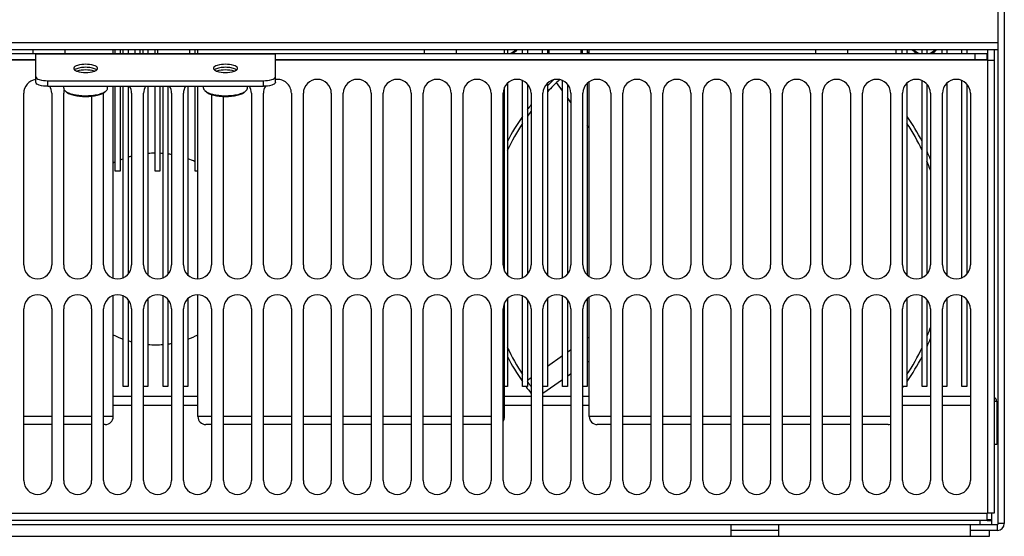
# Model space of a CAD drawing. Header units: millimetres. Extents: x 1117 to 38156, y -1945 to 7303.
# Tile 336 of 656: x 13101 to 13348, y 1909 to 2038. Entities that reach past the tile are written whole.
import ezdxf

# ---------------------------------------------------------------- set-up
doc = ezdxf.new("R2010")
doc.units = ezdxf.units.MM

msp = doc.modelspace()

# ---------------------------------------------------------------- linework, layer by layer
at = {"color": 7, "linetype": 'Continuous'}
for p, q in [((13346.179, 1911.918), (13346.179, 2205.218)), ((13347.679, 2205.218), (13347.679, 1911.918)), ((12924.179, 2032.418), (13346.179, 2032.418)), ((12924.179, 2030.718), (13346.179, 2030.718)), ((12926.979, 2029.718), (13343.379, 2029.718)), ((13104.429, 2030.718), (13104.429, 2029.718)), ((13105.179, 2022.494), (13105.179, 2029.718)), ((13165.179, 2029.537), (13105.179, 2029.537)), ((13112.429, 2030.718), (13112.429, 2029.718)), ((13124.579, 2029.718), (13124.579, 2030.718)), ((13125.079, 2029.718), (13125.079, 2030.718)), ((13126.279, 2030.718), (13126.279, 2029.718)), ((13127.079, 2029.718), (13127.079, 2030.718)), ((13128.279, 2030.718), (13128.279, 2029.718)), ((13130.079, 2029.718), (13130.079, 2030.718)), ((13131.279, 2030.718), (13131.279, 2029.718)), ((13132.079, 2029.718), (13132.079, 2030.718)), ((13133.279, 2030.718), (13133.279, 2029.718)), ((13135.079, 2029.718), (13135.079, 2030.718)), ((13135.679, 2030.718), (13135.679, 2029.718)), ((13143.679, 2030.718), (13143.679, 2029.718)), ((13145.079, 2029.718), (13145.079, 2030.718)), ((13145.779, 2029.718), (13145.779, 2030.718)), ((13165.179, 2022.494), (13165.179, 2029.718)), ((13202.429, 2030.718), (13202.429, 2029.718)), ((13210.429, 2030.718), (13210.429, 2029.718)), ((13222.579, 2029.718), (13222.579, 2030.718)), ((13223.279, 2030.718), (13223.279, 2029.718)), ((13227.079, 2029.718), (13227.079, 2030.718)), ((13228.279, 2030.718), (13228.279, 2029.718)), ((13232.079, 2029.718), (13232.079, 2030.718)), ((13233.279, 2030.718), (13233.279, 2029.718)), ((13233.679, 2030.718), (13233.679, 2029.718)), ((13241.679, 2030.718), (13241.679, 2029.718)), ((13242.079, 2029.718), (13242.079, 2030.718)), ((13243.279, 2030.718), (13243.279, 2029.718)), ((13243.779, 2029.718), (13243.779, 2030.718)), ((13300.429, 2030.718), (13300.429, 2029.718)), ((13308.429, 2030.718), (13308.429, 2029.718)), ((13320.579, 2029.718), (13320.579, 2030.718)), ((13322.079, 2029.718), (13322.079, 2030.718)), ((13323.279, 2030.718), (13323.279, 2029.718)), ((13327.079, 2029.718), (13327.079, 2030.718)), ((13328.279, 2030.718), (13328.279, 2029.718)), ((13332.079, 2029.718), (13332.079, 2030.718)), ((13333.279, 2030.718), (13333.279, 2029.718)), ((13337.079, 2029.718), (13337.079, 2030.718)), ((13338.279, 2030.718), (13338.279, 2029.718)), ((13340.379, 2028.218), (13340.379, 2029.718)), ((13343.379, 2028.218), (13343.379, 2029.718)), ((13343.479, 2030.718), (13343.479, 2027.918)), ((13345.179, 2030.718), (13345.179, 2027.918)), ((12926.979, 2028.218), (13105.179, 2028.218)), ((13105.179, 2028.018), (12926.979, 2028.018)), ((13165.179, 2028.218), (13343.379, 2028.218)), ((13343.379, 2028.018), (13165.179, 2028.018)), ((13343.379, 2028.218), (13343.379, 2027.918)), ((13345.179, 2027.918), (13343.379, 2027.918)), ((13343.479, 2027.918), (13343.479, 1914.518)), ((13345.179, 2027.918), (13345.179, 1914.518)), ((13108.179, 2021.468), (13108.179, 2022.878)), ((13108.179, 2022.878), (13162.179, 2022.878)), ((13108.179, 2021.468), (13162.179, 2021.468)), ((13112.179, 2020.994), (13112.179, 2021.468)), ((13123.179, 2020.994), (13123.179, 2021.468)), ((13124.579, 1973.451), (13124.579, 2021.468)), ((13125.079, 2000.218), (13125.079, 2021.468)), ((13126.279, 2021.468), (13126.279, 2000.218)), ((13127.079, 1973.56), (13127.079, 2021.468)), ((13128.279, 2021.468), (13128.279, 1974.4)), ((13133.279, 2021.468), (13133.279, 1974.233)), ((13135.079, 2000.218), (13135.079, 2021.468)), ((13136.279, 2021.468), (13136.279, 2000.218)), ((13137.079, 1973.56), (13137.079, 2021.468)), ((13138.279, 2021.468), (13138.279, 1974.4)), ((13143.279, 2021.468), (13143.279, 1974.233)), ((13145.079, 2000.218), (13145.079, 2021.468)), ((13145.779, 1973.271), (13145.779, 2021.468)), ((13147.179, 2020.994), (13147.179, 2021.468)), ((13158.179, 2020.994), (13158.179, 2021.468)), ((13162.179, 2021.468), (13162.179, 2022.878)), ((13223.279, 2022.204), (13223.279, 1974.233)), ((13227.079, 1973.56), (13227.079, 2022.877)), ((13228.279, 2022.036), (13228.279, 1974.4)), ((13233.279, 2022.204), (13233.279, 1974.233)), ((13237.079, 2020.359), (13235.603, 2022.406)), ((13237.079, 1973.56), (13237.079, 2022.877)), ((13238.279, 2022.036), (13238.279, 1974.4)), ((13243.279, 2022.204), (13243.279, 1974.233)), ((13243.779, 1973.813), (13243.779, 2022.623)), ((13323.279, 2022.204), (13323.279, 1974.233)), ((13327.079, 1973.56), (13327.079, 2022.877)), ((13328.279, 2022.036), (13328.279, 1974.4)), ((13333.279, 2022.204), (13333.279, 1974.233)), ((13337.079, 1973.56), (13337.079, 2022.877)), ((13338.279, 2022.036), (13338.279, 1974.4)), ((13102.179, 1976.718), (13102.179, 2019.718)), ((13109.179, 2019.718), (13109.179, 1976.718)), ((13112.179, 1976.718), (13112.179, 2019.718)), ((13112.835, 2020.065), (13112.556, 2020.31)), ((13116.453, 2019.161), (13116.46, 2019.16)), ((13116.455, 2019.163), (13116.461, 2019.162)), ((13119.179, 2019.014), (13119.179, 1976.718)), ((13122.179, 1976.718), (13122.179, 2019.718)), ((13122.522, 2020.065), (13122.801, 2020.31)), ((13129.179, 2019.718), (13129.179, 1976.718)), ((13132.179, 1976.718), (13132.179, 2019.718)), ((13139.179, 2019.718), (13139.179, 1976.718)), ((13142.179, 1976.718), (13142.179, 2019.718)), ((13147.835, 2020.065), (13147.556, 2020.31)), ((13149.179, 2019.399), (13149.179, 1976.718)), ((13151.453, 2019.161), (13151.46, 2019.16)), ((13151.455, 2019.163), (13151.461, 2019.162)), ((13157.522, 2020.065), (13157.801, 2020.31)), ((13159.179, 2019.718), (13159.179, 1976.718)), ((13162.179, 1976.718), (13162.179, 2019.718)), ((13169.179, 2019.718), (13169.179, 1976.718)), ((13172.179, 1976.718), (13172.179, 2019.718)), ((13179.179, 2019.718), (13179.179, 1976.718)), ((13182.179, 1976.718), (13182.179, 2019.718)), ((13189.179, 2019.718), (13189.179, 1976.718)), ((13192.179, 1976.718), (13192.179, 2019.718)), ((13199.179, 2019.718), (13199.179, 1976.718)), ((13202.179, 1976.718), (13202.179, 2019.718)), ((13209.179, 2019.718), (13209.179, 1976.718)), ((13212.179, 1976.718), (13212.179, 2019.718)), ((13219.179, 2019.718), (13219.179, 1976.718)), ((13222.179, 1976.718), (13222.179, 2019.718)), ((13222.579, 1975.194), (13222.579, 2021.243)), ((13229.179, 2019.718), (13229.179, 1976.718)), ((13232.179, 1976.718), (13232.179, 2019.718)), ((13239.179, 2019.718), (13239.179, 1976.718)), ((13242.179, 1976.718), (13242.179, 2019.718)), ((13249.179, 2019.718), (13249.179, 1976.718)), ((13252.179, 1976.718), (13252.179, 2019.718)), ((13259.179, 2019.718), (13259.179, 1976.718)), ((13262.179, 1976.718), (13262.179, 2019.718)), ((13269.179, 2019.718), (13269.179, 1976.718)), ((13272.179, 1976.718), (13272.179, 2019.718)), ((13279.179, 2019.718), (13279.179, 1976.718)), ((13282.179, 1976.718), (13282.179, 2019.718)), ((13289.179, 2019.718), (13289.179, 1976.718)), ((13292.179, 1976.718), (13292.179, 2019.718)), ((13299.179, 2019.718), (13299.179, 1976.718)), ((13302.179, 1976.718), (13302.179, 2019.718)), ((13309.179, 2019.718), (13309.179, 1976.718)), ((13312.179, 1976.718), (13312.179, 2019.718)), ((13319.179, 2019.718), (13319.179, 1976.718)), ((13322.179, 1976.718), (13322.179, 2019.718)), ((13329.179, 2019.718), (13329.179, 1976.718)), ((13332.179, 1976.718), (13332.179, 2019.718)), ((13339.179, 2019.718), (13339.179, 1976.718)), ((13152.179, 1976.718), (13152.179, 2018.945)), ((13239.179, 2017.445), (13238.279, 2018.694)), ((13243.779, 2011.062), (13243.279, 2011.756)), ((13126.279, 2000.218), (13125.079, 2000.218)), ((13136.279, 2000.218), (13135.079, 2000.218)), ((13145.779, 2000.218), (13145.079, 2000.218)), ((13124.579, 1938.718), (13124.579, 1968.986)), ((13127.079, 1946.218), (13127.079, 1968.877)), ((13128.279, 1968.036), (13128.279, 1946.218)), ((13133.279, 1968.204), (13133.279, 1946.218)), ((13137.079, 1946.218), (13137.079, 1968.877)), ((13138.279, 1968.036), (13138.279, 1946.218)), ((13143.279, 1968.204), (13143.279, 1946.218)), ((13145.779, 1938.718), (13145.779, 1969.165)), ((13222.579, 1938.718), (13222.579, 1967.243)), ((13223.279, 1968.204), (13223.279, 1946.218)), ((13227.079, 1946.218), (13227.079, 1968.877)), ((13228.279, 1968.036), (13228.279, 1946.218)), ((13233.279, 1968.204), (13233.279, 1946.218)), ((13237.079, 1946.218), (13237.079, 1968.877)), ((13238.279, 1968.036), (13238.279, 1946.218)), ((13243.279, 1968.204), (13243.279, 1946.218)), ((13243.779, 1938.718), (13243.779, 1968.623)), ((13323.279, 1968.204), (13323.279, 1946.218)), ((13327.079, 1946.218), (13327.079, 1968.877)), ((13328.279, 1968.036), (13328.279, 1946.218)), ((13333.279, 1968.204), (13333.279, 1946.218)), ((13337.079, 1946.218), (13337.079, 1968.877)), ((13338.279, 1968.036), (13338.279, 1946.218)), ((13102.179, 1922.718), (13102.179, 1965.718)), ((13109.179, 1965.718), (13109.179, 1922.718)), ((13112.179, 1922.718), (13112.179, 1965.718)), ((13119.179, 1965.718), (13119.179, 1922.718)), ((13122.179, 1922.718), (13122.179, 1965.718)), ((13129.179, 1965.718), (13129.179, 1922.718)), ((13132.179, 1922.718), (13132.179, 1965.718)), ((13139.179, 1965.718), (13139.179, 1922.718)), ((13142.179, 1922.718), (13142.179, 1965.718)), ((13149.179, 1965.718), (13149.179, 1922.718)), ((13152.179, 1922.718), (13152.179, 1965.718)), ((13159.179, 1965.718), (13159.179, 1922.718)), ((13162.179, 1922.718), (13162.179, 1965.718)), ((13169.179, 1965.718), (13169.179, 1922.718)), ((13172.179, 1922.718), (13172.179, 1965.718)), ((13179.179, 1965.718), (13179.179, 1922.718)), ((13182.179, 1922.718), (13182.179, 1965.718)), ((13189.179, 1965.718), (13189.179, 1922.718)), ((13192.179, 1922.718), (13192.179, 1965.718)), ((13199.179, 1965.718), (13199.179, 1922.718)), ((13202.179, 1922.718), (13202.179, 1965.718)), ((13209.179, 1965.718), (13209.179, 1922.718)), ((13212.179, 1922.718), (13212.179, 1965.718)), ((13219.179, 1965.718), (13219.179, 1922.718)), ((13222.179, 1922.718), (13222.179, 1965.718)), ((13229.179, 1965.718), (13229.179, 1922.718)), ((13232.179, 1922.718), (13232.179, 1965.718)), ((13239.179, 1965.718), (13239.179, 1922.718)), ((13242.179, 1922.718), (13242.179, 1965.718)), ((13249.179, 1965.718), (13249.179, 1922.718)), ((13252.179, 1922.718), (13252.179, 1965.718)), ((13259.179, 1965.718), (13259.179, 1922.718)), ((13262.179, 1922.718), (13262.179, 1965.718)), ((13269.179, 1965.718), (13269.179, 1922.718)), ((13272.179, 1922.718), (13272.179, 1965.718)), ((13279.179, 1965.718), (13279.179, 1922.718)), ((13282.179, 1922.718), (13282.179, 1965.718)), ((13289.179, 1965.718), (13289.179, 1922.718)), ((13292.179, 1922.718), (13292.179, 1965.718)), ((13299.179, 1965.718), (13299.179, 1922.718)), ((13302.179, 1922.718), (13302.179, 1965.718)), ((13309.179, 1965.718), (13309.179, 1922.718)), ((13312.179, 1922.718), (13312.179, 1965.718)), ((13319.179, 1965.718), (13319.179, 1922.718)), ((13322.179, 1922.718), (13322.179, 1965.718)), ((13329.179, 1965.718), (13329.179, 1922.718)), ((13332.179, 1922.718), (13332.179, 1965.718)), ((13339.179, 1965.718), (13339.179, 1922.718)), ((13243.279, 1958.382), (13243.779, 1958.732)), ((13238.279, 1954.881), (13239.179, 1955.511)), ((13233.279, 1951.38), (13237.079, 1954.04)), ((13243.779, 1952.628), (13243.279, 1952.278)), ((13228.279, 1947.879), (13229.179, 1948.509)), ((13237.079, 1947.936), (13232.179, 1944.505)), ((13239.179, 1949.407), (13238.279, 1948.777)), ((13128.279, 1946.218), (13127.079, 1946.218)), ((13133.279, 1946.218), (13132.179, 1946.218)), ((13138.279, 1946.218), (13137.079, 1946.218)), ((13143.279, 1946.218), (13142.179, 1946.218)), ((13223.279, 1946.218), (13222.579, 1946.218)), ((13228.279, 1946.218), (13227.079, 1946.218)), ((13233.279, 1946.218), (13232.179, 1946.218)), ((13238.279, 1946.218), (13237.079, 1946.218)), ((13243.279, 1946.218), (13242.179, 1946.218)), ((13323.279, 1946.218), (13322.179, 1946.218)), ((13328.279, 1946.218), (13327.079, 1946.218)), ((13333.279, 1946.218), (13332.179, 1946.218)), ((13338.279, 1946.218), (13337.079, 1946.218)), ((13129.179, 1943.718), (13124.579, 1943.718)), ((13139.179, 1943.718), (13132.179, 1943.718)), ((13145.779, 1943.718), (13142.179, 1943.718)), ((13229.179, 1943.718), (13222.579, 1943.718)), ((13239.179, 1943.718), (13232.179, 1943.718)), ((13243.779, 1943.718), (13242.179, 1943.718)), ((13329.179, 1943.718), (13322.179, 1943.718)), ((13339.179, 1943.718), (13332.179, 1943.718)), ((13129.179, 1941.518), (13124.579, 1941.518)), ((13139.179, 1941.518), (13132.179, 1941.518)), ((13145.779, 1941.518), (13142.179, 1941.518)), ((13229.179, 1941.518), (13222.579, 1941.518)), ((13239.179, 1941.518), (13232.179, 1941.518)), ((13243.779, 1941.518), (13242.179, 1941.518)), ((13329.179, 1941.518), (13322.179, 1941.518)), ((13339.179, 1941.518), (13332.179, 1941.518)), ((13345.779, 1942.518), (13345.179, 1942.518)), ((13345.779, 1942.518), (13345.779, 1931.718)), ((13109.179, 1938.718), (13102.179, 1938.718)), ((13119.179, 1938.718), (13112.179, 1938.718)), ((13124.579, 1938.718), (13122.179, 1938.718)), ((13149.179, 1938.718), (13145.779, 1938.718)), ((13159.179, 1938.718), (13152.179, 1938.718)), ((13169.179, 1938.718), (13162.179, 1938.718)), ((13179.179, 1938.718), (13172.179, 1938.718)), ((13189.179, 1938.718), (13182.179, 1938.718)), ((13199.179, 1938.718), (13192.179, 1938.718)), ((13209.179, 1938.718), (13202.179, 1938.718)), ((13219.179, 1938.718), (13212.179, 1938.718)), ((13222.579, 1938.718), (13222.179, 1938.718)), ((13249.179, 1938.718), (13243.779, 1938.718)), ((13259.179, 1938.718), (13252.179, 1938.718)), ((13269.179, 1938.718), (13262.179, 1938.718)), ((13279.179, 1938.718), (13272.179, 1938.718)), ((13289.179, 1938.718), (13282.179, 1938.718)), ((13299.179, 1938.718), (13292.179, 1938.718)), ((13309.179, 1938.718), (13302.179, 1938.718)), ((13319.179, 1938.718), (13312.179, 1938.718)), ((13345.779, 1939.718), (13346.179, 1939.718)), ((13109.179, 1936.718), (13102.179, 1936.718)), ((13119.179, 1936.718), (13112.179, 1936.718)), ((13122.579, 1936.718), (13122.179, 1936.718)), ((13149.179, 1936.718), (13147.779, 1936.718)), ((13159.179, 1936.718), (13152.179, 1936.718)), ((13169.179, 1936.718), (13162.179, 1936.718)), ((13179.179, 1936.718), (13172.179, 1936.718)), ((13189.179, 1936.718), (13182.179, 1936.718)), ((13199.179, 1936.718), (13192.179, 1936.718)), ((13209.179, 1936.718), (13202.179, 1936.718)), ((13219.179, 1936.718), (13212.179, 1936.718)), ((13249.179, 1936.718), (13245.779, 1936.718)), ((13259.179, 1936.718), (13252.179, 1936.718)), ((13269.179, 1936.718), (13262.179, 1936.718)), ((13279.179, 1936.718), (13272.179, 1936.718)), ((13289.179, 1936.718), (13282.179, 1936.718)), ((13299.179, 1936.718), (13292.179, 1936.718)), ((13309.179, 1936.718), (13302.179, 1936.718)), ((13318.579, 1936.718), (13312.179, 1936.718)), ((13345.779, 1935.718), (13346.179, 1935.718)), ((13345.779, 1931.718), (13345.179, 1931.718)), ((13343.379, 1914.418), (12926.979, 1914.418)), ((13345.179, 1914.518), (13343.379, 1914.518)), ((13343.379, 1912.718), (13343.379, 1914.518)), ((13344.579, 1911.718), (13344.579, 1914.518)), ((12924.379, 1911.718), (13345.979, 1911.718)), ((13343.379, 1912.718), (12926.979, 1912.718)), ((13279.179, 1911.718), (13279.179, 1908.718)), ((13291.179, 1911.718), (13291.179, 1908.718)), ((13339.179, 1908.718), (13339.179, 1911.718)), ((13341.579, 1912.718), (13341.579, 1911.718)), ((13343.379, 1912.918), (13344.579, 1912.918)), ((13343.379, 1912.718), (13344.579, 1912.718)), ((13345.979, 1910.218), (13345.979, 1911.718)), ((13347.679, 1911.918), (13346.179, 1911.918)), ((12926.379, 1908.718), (13343.979, 1908.718)), ((13291.179, 1910.218), (13279.179, 1910.218)), ((13345.979, 1910.218), (13339.179, 1910.218)), ((13343.979, 1908.718), (13343.979, 1910.218))]:
    msp.add_line(p, q, dxfattribs=at)
for centre, radius, start, end in [((13222.679, 2033.218), 3.7, 288.54629, 317.45949), ((13222.679, 2033.218), 4, 298.7431, 321.21061), ((13275.179, 1980.718), 58.5, 122.47045, 123.06189), ((13327.679, 2033.218), 4, 218.78939, 241.25688), ((13327.679, 2033.218), 3.7, 222.54053, 251.45372), ((13327.679, 2033.218), 3.7, 288.54629, 317.45949), ((13327.679, 2033.218), 4, 298.7431, 321.21061), ((13115.026, 2025.956), 0.347, 174.15149, 179.98987), ((13116.586, 2028.262), 3.202, 247.87532, 250.49685), ((13118.771, 2028.262), 3.202, 289.50315, 292.12468), ((13120.332, 2025.956), 0.347, 0.01013, 5.84851), ((13150.026, 2025.956), 0.347, 174.15149, 179.98987), ((13151.586, 2028.262), 3.202, 247.87532, 250.49685), ((13153.771, 2028.262), 3.202, 289.50315, 292.12468), ((13155.332, 2025.956), 0.347, 0.01013, 5.84851), ((13105.679, 2019.718), 3.5, 98.25381, 180), ((13105.679, 2019.718), 3.5, 0, 30.51141), ((13125.679, 2019.718), 3.5, 0, 30.51141), ((13135.679, 2019.718), 3.5, 149.48859, 180), ((13135.679, 2019.718), 3.5, 0, 30.51141), ((13145.679, 2019.718), 3.5, 149.48859, 180), ((13155.679, 2019.718), 3.5, 0, 30.51141), ((13165.679, 2019.718), 3.5, 148.91947, 180), ((13165.679, 2019.718), 3.5, 0, 98.25381), ((13175.679, 2019.718), 3.5, 0, 180), ((13185.679, 2019.718), 3.5, 0, 180), ((13195.679, 2019.718), 3.5, 0, 180), ((13205.679, 2019.718), 3.5, 0, 180), ((13215.679, 2019.718), 3.5, 0, 180), ((13225.679, 2019.718), 3.5, 0, 180), ((13235.679, 2019.718), 3.5, 0, 180), ((13275.179, 1980.718), 58.5, 133.51878, 135.79804), ((13275.179, 1980.718), 57.5, 132.45373, 136.78218), ((13245.679, 2019.718), 3.5, 0, 180), ((13255.679, 2019.718), 3.5, 0, 180), ((13265.679, 2019.718), 3.5, 0, 180), ((13275.679, 2019.718), 3.5, 0, 180), ((13285.679, 2019.718), 3.5, 0, 180), ((13295.679, 2019.718), 3.5, 0, 180), ((13305.679, 2019.718), 3.5, 0, 180), ((13315.679, 2019.718), 3.5, 0, 180), ((13325.679, 2019.718), 3.5, 0, 180), ((13335.679, 2019.718), 3.5, 0, 180), ((13115.679, 2019.718), 3.5, 165.6038, 180), ((13115.565, 2024.938), 5.564, 248.14939, 248.51478), ((13117.462, 2032.598), 13.474, 262.52256, 262.7005), ((13117.474, 2032.691), 13.568, 262.70047, 262.85321), ((13117.496, 2032.874), 13.753, 262.85401, 263.34549), ((13117.552, 2033.36), 14.241, 263.34914, 264.5182), ((13117.597, 2033.813), 14.697, 264.51454, 265.067), ((13117.617, 2034.046), 14.931, 265.06668, 265.52986), ((13117.629, 2034.198), 15.083, 265.55389, 265.78187), ((13117.634, 2034.268), 15.153, 265.7818, 265.92491), ((13117.645, 2034.423), 15.308, 265.92567, 266.51417), ((13125.679, 2019.718), 3.5, 177.89886, 180), ((13150.565, 2024.938), 5.564, 248.14939, 248.51478), ((13152.462, 2032.598), 13.474, 262.52256, 262.7005), ((13152.474, 2032.691), 13.568, 262.70047, 262.85321), ((13152.496, 2032.874), 13.753, 262.85401, 263.34549), ((13152.552, 2033.36), 14.241, 263.34914, 264.5182), ((13152.597, 2033.813), 14.697, 264.51454, 265.067), ((13152.617, 2034.046), 14.931, 265.06668, 265.52986), ((13152.629, 2034.198), 15.083, 265.55389, 265.78187), ((13152.634, 2034.268), 15.153, 265.7818, 265.92491), ((13152.645, 2034.423), 15.308, 265.92567, 266.51417), ((13275.179, 1980.718), 58.5, 141.88208, 143.32726), ((13275.179, 1980.718), 57.5, 143.1764, 144.6658), ((13275.179, 1980.718), 57.5, 146.82826, 154.57413), ((13275.179, 1980.718), 58.5, 145.39057, 152.55173), ((13275.179, 1980.718), 57.5, 25.41552, 33.18455), ((13275.179, 1980.718), 58.5, 27.44827, 34.60943), ((13135.179, 1980.718), 24, 90.24271, 94.58491), ((13135.179, 1980.718), 24, 85.41509, 87.33933), ((13135.179, 1980.718), 24, 80.39059, 82.54072), ((13275.179, 1980.718), 58.5, 22.56086, 24.68795), ((13135.179, 1980.718), 24, 114.99224, 116.33108), ((13135.179, 1980.718), 24, 109.76529, 111.78836), ((13135.179, 1980.718), 24, 104.5368, 106.77992), ((13135.179, 1980.718), 24, 65.54292, 70.23471), ((13275.179, 1980.718), 57.5, 20.04389, 22.48236), ((13105.679, 1976.718), 3.5, 180, 0), ((13115.679, 1976.718), 3.5, 180, 0), ((13125.679, 1976.718), 3.5, 180, 0), ((13135.679, 1976.718), 3.5, 180, 0), ((13145.679, 1976.718), 3.5, 180, 0), ((13155.679, 1976.718), 3.5, 180, 0), ((13165.679, 1976.718), 3.5, 180, 0), ((13175.679, 1976.718), 3.5, 180, 0), ((13185.679, 1976.718), 3.5, 180, 0), ((13195.679, 1976.718), 3.5, 180, 0), ((13205.679, 1976.718), 3.5, 180, 0), ((13215.679, 1976.718), 3.5, 180, 0), ((13225.679, 1976.718), 3.5, 180, 0), ((13235.679, 1976.718), 3.5, 180, 0), ((13245.679, 1976.718), 3.5, 180, 0), ((13255.679, 1976.718), 3.5, 180, 0), ((13265.679, 1976.718), 3.5, 180, 0), ((13275.679, 1976.718), 3.5, 180, 0), ((13285.679, 1976.718), 3.5, 180, 0), ((13295.679, 1976.718), 3.5, 180, 0), ((13305.679, 1976.718), 3.5, 180, 0), ((13315.679, 1976.718), 3.5, 180, 0), ((13325.679, 1976.718), 3.5, 180, 0), ((13335.679, 1976.718), 3.5, 180, 0), ((13105.679, 1965.718), 3.5, 0, 180), ((13115.679, 1965.718), 3.5, 0, 180), ((13125.679, 1965.718), 3.5, 0, 180), ((13135.679, 1965.718), 3.5, 0, 180), ((13145.679, 1965.718), 3.5, 0, 180), ((13155.679, 1965.718), 3.5, 0, 180), ((13165.679, 1965.718), 3.5, 0, 180), ((13175.679, 1965.718), 3.5, 0, 180), ((13185.679, 1965.718), 3.5, 0, 180), ((13195.679, 1965.718), 3.5, 0, 180), ((13205.679, 1965.718), 3.5, 0, 180), ((13215.679, 1965.718), 3.5, 0, 180), ((13225.679, 1965.718), 3.5, 0, 180), ((13235.679, 1965.718), 3.5, 0, 180), ((13245.679, 1965.718), 3.5, 0, 180), ((13255.679, 1965.718), 3.5, 0, 180), ((13265.679, 1965.718), 3.5, 0, 180), ((13275.679, 1965.718), 3.5, 0, 180), ((13285.679, 1965.718), 3.5, 0, 180), ((13295.679, 1965.718), 3.5, 0, 180), ((13305.679, 1965.718), 3.5, 0, 180), ((13315.679, 1965.718), 3.5, 0, 180), ((13325.679, 1965.718), 3.5, 0, 180), ((13335.679, 1965.718), 3.5, 0, 180), ((13275.179, 1980.718), 57.5, 337.74751, 340.12946), ((13135.179, 1980.718), 24, 243.66892, 250.23471), ((13135.179, 1980.718), 24, 253.22008, 255.4632), ((13135.179, 1980.718), 24, 289.76529, 296.33108), ((13275.179, 1980.718), 58.5, 335.31205, 337.43914), ((13135.179, 1980.718), 24, 265.41509, 274.58491), ((13135.179, 1980.718), 24, 277.45928, 279.60941), ((13275.179, 1980.718), 57.5, 205.42844, 213.18784), ((13275.179, 1980.718), 57.5, 326.81216, 334.57156), ((13275.179, 1980.718), 58.5, 207.44827, 214.60943), ((13275.179, 1980.718), 58.5, 325.39057, 332.55173), ((13275.179, 1980.718), 57.5, 215.22816, 216.70652), ((13275.179, 1980.718), 58.5, 216.16787, 218.11792), ((13275.179, 1980.718), 58.5, 323.49908, 323.83213), ((13344.579, 1942.518), 1.2, 0, 59.80983), ((13122.579, 1938.718), 2, 270, 0), ((13147.779, 1938.718), 2, 180, 270), ((13220.579, 1938.718), 2, 323.26635, 0), ((13245.779, 1938.718), 2, 180, 270), ((13318.579, 1938.718), 2, 270, 287.47477), ((13105.679, 1922.718), 3.5, 180, 0), ((13115.679, 1922.718), 3.5, 180, 0), ((13125.679, 1922.718), 3.5, 180, 0), ((13135.679, 1922.718), 3.5, 180, 0), ((13145.679, 1922.718), 3.5, 180, 0), ((13155.679, 1922.718), 3.5, 180, 0), ((13165.679, 1922.718), 3.5, 180, 0), ((13175.679, 1922.718), 3.5, 180, 0), ((13185.679, 1922.718), 3.5, 180, 0), ((13195.679, 1922.718), 3.5, 180, 0), ((13205.679, 1922.718), 3.5, 180, 0), ((13215.679, 1922.718), 3.5, 180, 0), ((13225.679, 1922.718), 3.5, 180, 0), ((13235.679, 1922.718), 3.5, 180, 0), ((13245.679, 1922.718), 3.5, 180, 0), ((13255.679, 1922.718), 3.5, 180, 0), ((13265.679, 1922.718), 3.5, 180, 0), ((13275.679, 1922.718), 3.5, 180, 0), ((13285.679, 1922.718), 3.5, 180, 0), ((13295.679, 1922.718), 3.5, 180, 0), ((13305.679, 1922.718), 3.5, 180, 0), ((13315.679, 1922.718), 3.5, 180, 0), ((13325.679, 1922.718), 3.5, 180, 0), ((13335.679, 1922.718), 3.5, 180, 0), ((13345.979, 1911.918), 1.7, 270, 0), ((13345.979, 1911.918), 0.2, 270, 0)]:
    msp.add_arc(centre, radius, start, end, dxfattribs=at)
for points, knots in [([(13120.677, 2025.991), (13120.638, 2026.374), (13119.355, 2026.907), (13117.679, 2027.03), (13116.002, 2026.907), (13114.72, 2026.374), (13114.681, 2025.991)], [0, 0, 0, 0, 0.1769744, 0.5, 0.8230256, 1, 1, 1, 1]), ([(13155.677, 2025.991), (13155.638, 2026.374), (13154.355, 2026.907), (13152.679, 2027.03), (13151.002, 2026.907), (13149.72, 2026.374), (13149.681, 2025.991)], [0, 0, 0, 0, 0.1769744, 0.5, 0.8230256, 1, 1, 1, 1]), ([(13114.679, 2025.956), (13114.679, 2025.906), (13114.739, 2025.654), (13114.977, 2025.496), (13115.154, 2025.402)], [0, 0, 0, 0, 0.1975687, 1, 1, 1, 1]), ([(13115.197, 2025.781), (13115.167, 2025.766), (13115.06, 2025.709), (13114.958, 2025.641), (13114.891, 2025.583)], [0, 0, 0, 0, 0.2742965, 1, 1, 1, 1]), ([(13120.161, 2025.781), (13120.007, 2025.858), (13119.652, 2025.99), (13118.826, 2026.18), (13117.679, 2026.266), (13116.531, 2026.18), (13115.705, 2025.99), (13115.35, 2025.858), (13115.197, 2025.781)], [0, 0, 0, 0, 0.1014358, 0.2224724, 0.4999971, 0.7775234, 0.8985618, 1, 1, 1, 1]), ([(13120.467, 2025.583), (13120.446, 2025.601), (13120.35, 2025.677), (13120.245, 2025.738), (13120.161, 2025.781)], [0, 0, 0, 0, 0.2263258, 1, 1, 1, 1]), ([(13120.203, 2025.402), (13120.274, 2025.44), (13120.483, 2025.563), (13120.679, 2025.788), (13120.679, 2025.956)], [0, 0, 0, 0, 0.3238829, 1, 1, 1, 1]), ([(13149.679, 2025.956), (13149.679, 2025.906), (13149.739, 2025.654), (13149.977, 2025.496), (13150.154, 2025.402)], [0, 0, 0, 0, 0.1975687, 1, 1, 1, 1]), ([(13150.197, 2025.781), (13150.167, 2025.766), (13150.06, 2025.709), (13149.958, 2025.641), (13149.891, 2025.583)], [0, 0, 0, 0, 0.2742965, 1, 1, 1, 1]), ([(13155.161, 2025.781), (13155.007, 2025.858), (13154.652, 2025.99), (13153.826, 2026.18), (13152.679, 2026.266), (13151.531, 2026.18), (13150.705, 2025.99), (13150.35, 2025.858), (13150.197, 2025.781)], [0, 0, 0, 0, 0.1014358, 0.2224724, 0.4999971, 0.7775234, 0.8985618, 1, 1, 1, 1]), ([(13155.467, 2025.583), (13155.446, 2025.601), (13155.35, 2025.677), (13155.245, 2025.738), (13155.161, 2025.781)], [0, 0, 0, 0, 0.2263258, 1, 1, 1, 1]), ([(13155.203, 2025.402), (13155.274, 2025.44), (13155.483, 2025.563), (13155.679, 2025.788), (13155.679, 2025.956)], [0, 0, 0, 0, 0.3238829, 1, 1, 1, 1]), ([(13105.179, 2023.904), (13105.179, 2023.524), (13106.509, 2022.933), (13107.465, 2022.878), (13108.179, 2022.878)], [0, 0, 0, 0, 0.3472188, 1, 1, 1, 1]), ([(13108.179, 2021.468), (13107.465, 2021.468), (13106.509, 2021.524), (13105.179, 2022.115), (13105.179, 2022.494)], [0, 0, 0, 0, 0.6527812, 1, 1, 1, 1]), ([(13162.179, 2022.878), (13162.893, 2022.878), (13163.848, 2022.933), (13165.179, 2023.524), (13165.179, 2023.904)], [0, 0, 0, 0, 0.6527812, 1, 1, 1, 1]), ([(13165.179, 2022.494), (13165.179, 2022.115), (13163.848, 2021.524), (13162.893, 2021.468), (13162.179, 2021.468)], [0, 0, 0, 0, 0.3472188, 1, 1, 1, 1]), ([(13112.179, 2020.994), (13112.179, 2020.936), (13112.196, 2020.814), (13112.301, 2020.565), (13112.446, 2020.406), (13112.556, 2020.31)], [0, 0, 0, 0, 0.2198312, 0.4533638, 1, 1, 1, 1]), ([(13112.556, 2020.31), (13112.577, 2020.291), (13112.67, 2020.214), (13112.769, 2020.145), (13112.847, 2020.096)], [0, 0, 0, 0, 0.2356838, 1, 1, 1, 1]), ([(13112.835, 2020.065), (13112.939, 2019.974), (13113.189, 2019.803), (13113.629, 2019.587), (13114.157, 2019.395), (13114.998, 2019.169), (13116.182, 2018.983), (13117.679, 2018.909), (13119.176, 2018.983), (13120.359, 2019.169), (13121.2, 2019.395), (13121.729, 2019.587), (13122.169, 2019.803), (13122.418, 2019.974), (13122.522, 2020.065)], [0, 0, 0, 0, 0.0409286, 0.0894197, 0.1452176, 0.2076142, 0.347875, 0.5, 0.652125, 0.7923858, 0.8547824, 0.9105803, 0.9590714, 1, 1, 1, 1]), ([(13112.847, 2020.096), (13112.894, 2020.066), (13113.102, 2019.944), (13113.322, 2019.843), (13113.494, 2019.774)], [0, 0, 0, 0, 0.2299778, 1, 1, 1, 1]), ([(13113.527, 2019.761), (13113.595, 2019.734), (13113.887, 2019.625), (13114.187, 2019.538), (13114.418, 2019.479)], [0, 0, 0, 0, 0.2344766, 1, 1, 1, 1]), ([(13114.418, 2019.479), (13114.519, 2019.454), (13114.945, 2019.354), (13115.378, 2019.282), (13115.708, 2019.238)], [0, 0, 0, 0, 0.2378655, 1, 1, 1, 1]), ([(13116.714, 2019.143), (13117.283, 2019.108), (13118.405, 2019.1), (13120, 2019.258), (13121.212, 2019.527), (13122.021, 2019.828), (13122.362, 2020.002), (13122.511, 2020.096)], [0, 0, 0, 0, 0.2876736, 0.564666, 0.807941, 0.9111592, 1, 1, 1, 1]), ([(13122.511, 2020.096), (13122.538, 2020.113), (13122.638, 2020.179), (13122.735, 2020.251), (13122.801, 2020.31)], [0, 0, 0, 0, 0.2646405, 1, 1, 1, 1]), ([(13122.801, 2020.31), (13122.912, 2020.406), (13123.056, 2020.565), (13123.162, 2020.814), (13123.179, 2020.936), (13123.179, 2020.994)], [0, 0, 0, 0, 0.5466365, 0.7801692, 1, 1, 1, 1]), ([(13147.179, 2020.994), (13147.179, 2020.936), (13147.196, 2020.814), (13147.301, 2020.565), (13147.446, 2020.406), (13147.556, 2020.31)], [0, 0, 0, 0, 0.2198312, 0.4533638, 1, 1, 1, 1]), ([(13147.556, 2020.31), (13147.577, 2020.291), (13147.67, 2020.214), (13147.769, 2020.145), (13147.847, 2020.096)], [0, 0, 0, 0, 0.2356838, 1, 1, 1, 1]), ([(13147.835, 2020.065), (13147.939, 2019.974), (13148.189, 2019.803), (13148.629, 2019.587), (13149.157, 2019.395), (13149.998, 2019.169), (13151.182, 2018.983), (13152.679, 2018.909), (13154.176, 2018.983), (13155.359, 2019.169), (13156.2, 2019.395), (13156.729, 2019.587), (13157.169, 2019.803), (13157.418, 2019.974), (13157.522, 2020.065)], [0, 0, 0, 0, 0.0409286, 0.0894197, 0.1452176, 0.2076142, 0.347875, 0.5, 0.652125, 0.7923858, 0.8547824, 0.9105803, 0.9590714, 1, 1, 1, 1]), ([(13147.847, 2020.096), (13147.894, 2020.066), (13148.102, 2019.944), (13148.322, 2019.843), (13148.494, 2019.774)], [0, 0, 0, 0, 0.2299778, 1, 1, 1, 1]), ([(13148.527, 2019.761), (13148.595, 2019.734), (13148.887, 2019.625), (13149.187, 2019.538), (13149.418, 2019.479)], [0, 0, 0, 0, 0.2344766, 1, 1, 1, 1]), ([(13149.418, 2019.479), (13149.519, 2019.454), (13149.945, 2019.354), (13150.378, 2019.282), (13150.708, 2019.238)], [0, 0, 0, 0, 0.2378655, 1, 1, 1, 1]), ([(13151.714, 2019.143), (13152.283, 2019.108), (13153.405, 2019.1), (13155, 2019.258), (13156.212, 2019.527), (13157.021, 2019.828), (13157.362, 2020.002), (13157.511, 2020.096)], [0, 0, 0, 0, 0.2876736, 0.564666, 0.807941, 0.9111592, 1, 1, 1, 1]), ([(13157.511, 2020.096), (13157.538, 2020.113), (13157.638, 2020.179), (13157.735, 2020.251), (13157.801, 2020.31)], [0, 0, 0, 0, 0.2646405, 1, 1, 1, 1]), ([(13157.801, 2020.31), (13157.912, 2020.406), (13158.056, 2020.565), (13158.162, 2020.814), (13158.179, 2020.936), (13158.179, 2020.994)], [0, 0, 0, 0, 0.5466365, 0.7801692, 1, 1, 1, 1])]:
    msp.add_open_spline(points, degree=3, knots=knots, dxfattribs=at)
for points in [[(13115.154, 2025.402), (13115.228, 2025.363), (13115.304, 2025.328), (13115.381, 2025.296)], [(13119.84, 2025.258), (13119.154, 2025.502), (13117.679, 2025.643), (13116.204, 2025.502), (13115.517, 2025.258)], [(13115.517, 2025.244), (13116.204, 2025.001), (13117.679, 2024.859), (13119.154, 2025.001), (13119.84, 2025.244)], [(13119.977, 2025.296), (13120.054, 2025.328), (13120.13, 2025.363), (13120.203, 2025.402)], [(13150.154, 2025.402), (13150.228, 2025.363), (13150.304, 2025.328), (13150.381, 2025.296)], [(13154.84, 2025.258), (13154.154, 2025.502), (13152.679, 2025.643), (13151.204, 2025.502), (13150.517, 2025.258)], [(13150.517, 2025.244), (13151.204, 2025.001), (13152.679, 2024.859), (13154.154, 2025.001), (13154.84, 2025.244)], [(13154.977, 2025.296), (13155.054, 2025.328), (13155.13, 2025.363), (13155.203, 2025.402)]]:
    msp.add_open_spline(points, degree=3, dxfattribs=at)

doc.saveas('drawing.dxf')
